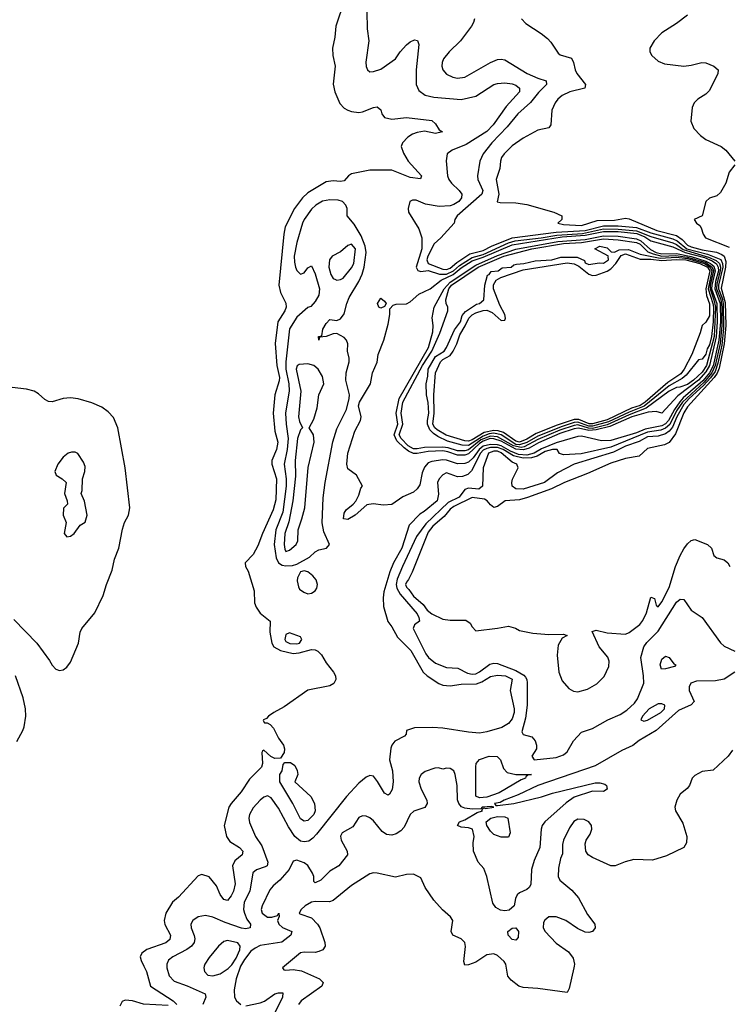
# Model space of a CAD drawing. Header units: inches. Extents: x 2001573 to 2220545, y 644482 to 846830.
# Tile 517 of 656: x 2130912 to 2134799, y 789791 to 795185. Entities that reach past the tile are written whole.
import ezdxf

# ---------------------------------------------------------------- set-up
doc = ezdxf.new("R2010")
doc.units = ezdxf.units.IN
doc.header["$MEASUREMENT"] = 0
doc.layers.add('C1738', color=7, linetype='Continuous')
doc.layers.add('C1739', color=7, linetype='Continuous')

msp = doc.modelspace()

# ---------------------------------------------------------------- linework, layer by layer
at = {"layer": 'C1738', "color": 5}
for points, elevation in [([(2131591.8, 790000), (2131606.4, 789970), (2131628.8, 789890), (2131753.2, 789810), (2131772.5, 789790)], 220), ([(2131717.1, 790000), (2131717.1, 789990), (2131730, 789946.3), (2131757.7, 789917.7), (2131830, 789891.6), (2131927.8, 789847.8), (2131931, 789830), (2131915, 789790)], 240), ([(2131923.3, 790000), (2131920.5, 789990), (2131923.7, 789970), (2131943.1, 789950), (2131970, 789946.8), (2132010, 789957.8), (2132053.5, 789986.5), (2132066.7, 790000)], 260), ([(2132121.8, 790000), (2132121.1, 789998.9), (2132097.6, 789930), (2132086.6, 789870), (2132088.7, 789830), (2132099.3, 789810), (2132123.6, 789790)], 260), ([(2132363.1, 790000), (2132351, 789990), (2132359.6, 789979.6), (2132370, 789977.3), (2132410, 789981.6), (2132454.9, 789974.9), (2132554.4, 789930), (2132574.2, 789910), (2132566.2, 789890), (2132454.3, 789810), (2132439.8, 789790)], 280), ([(2133948.8, 790000), (2133947.5, 789990), (2133922.2, 789877.8), (2133910, 789855.1), (2133750, 789876.7), (2133670, 789882.9), (2133645.7, 789890), (2133603.2, 789923.2), (2133585, 789945), (2133576.6, 790000)], 280), ([(2132150, 789783.1), (2132230, 789798.2), (2132252.3, 789807.7), (2132310, 789847.2), (2132330, 789853.8), (2132352.8, 789852.8), (2132352.4, 789830), (2132301.7, 789730)], 260), ([(2131724.5, 789784.5), (2131590, 789791.3), (2131530, 789808.9), (2131490, 789813), (2131474, 789806), (2131459.8, 789780.2)], 220)]:
    msp.add_lwpolyline(points, dxfattribs=dict(at, elevation=elevation))
at = {"layer": 'C1739', "color": 5}
for points, elevation in [([(2132691.5, 795290), (2132644.3, 795150), (2132638.2, 795090), (2132625.6, 795030), (2132626.7, 794990), (2132640.2, 794930), (2132628.8, 794831.2), (2132639.1, 794790), (2132666.4, 794726.4), (2132690, 794700.8), (2132710, 794689.2), (2132730, 794681.8), (2132770, 794677.3), (2132790, 794679.6), (2132850, 794704), (2132870, 794707), (2132890, 794690.6), (2132896, 794670), (2132910, 794648.8), (2132950, 794640.7), (2133030, 794649.3), (2133170, 794632.3), (2133190, 794614.9), (2133210, 794581.6), (2133227.3, 794570), (2133190, 794562.5), (2133130, 794573.8), (2133090, 794567.2), (2133062.8, 794557.2), (2133038.6, 794541.4), (2133008.5, 794510), (2133001.5, 794490), (2133014.1, 794454.1), (2133039.6, 794410), (2133112.9, 794330), (2133107.3, 794312.7), (2133050, 794321.5), (2132950, 794360.2), (2132830, 794361.7), (2132730, 794339.9), (2132712.3, 794330), (2132690, 794302.4), (2132670, 794298), (2132630, 794302.3), (2132590, 794297.8), (2132490, 794236.7), (2132460.6, 794210), (2132416.6, 794150), (2132367, 794050), (2132359.3, 794010), (2132332.1, 793730), (2132341.3, 793690), (2132370, 793631.8), (2132371.7, 793610), (2132363.6, 793590), (2132325.4, 793530), (2132310.9, 793410.9), (2132320.2, 793290), (2132334.7, 793225.3), (2132334, 793206), (2132310.3, 793129.7), (2132299.6, 793030), (2132309.8, 792930), (2132325.1, 792870), (2132319.2, 792830), (2132292.9, 792770), (2132293.7, 792750), (2132319.5, 792670), (2132314.6, 792554.6), (2132301.1, 792499), (2132241.3, 792370), (2132216.5, 792303.5), (2132190, 792255.2), (2132146.5, 792210), (2132148.2, 792190), (2132163, 792163), (2132195.9, 792055.9), (2132199, 791990), (2132207.3, 791967.3), (2132230, 791934), (2132284, 791890), (2132282.8, 791830), (2132293.1, 791770), (2132304.7, 791750), (2132340.5, 791730), (2132410, 791712.4), (2132443.3, 791716.7), (2132510, 791735.5), (2132530, 791733.3), (2132545.7, 791725.7), (2132565.1, 791705.1), (2132590, 791661.1), (2132630.3, 791610.3), (2132642, 791590), (2132643.7, 791570), (2132632.2, 791547.8), (2132610, 791535.5), (2132490, 791512.4), (2132360.3, 791419.7), (2132304, 791390), (2132274.4, 791370), (2132263.1, 791356.9), (2132247.4, 791350), (2132245.5, 791345.5), (2132253, 791333), (2132267, 791333), (2132284.4, 791324.4), (2132303.1, 791303.1), (2132330, 791248.2), (2132356.5, 791210), (2132363.1, 791190), (2132361.1, 791170), (2132339.9, 791140.1), (2132310, 791136.9), (2132288.4, 791148.5), (2132250, 791182.9), (2132241.7, 791178.3), (2132238.4, 791170), (2132242.2, 791110), (2132236, 791090), (2132170, 791023.9), (2132126, 790954), (2132069.6, 790890), (2132057.5, 790870), (2132031.3, 790770), (2132045.1, 790710), (2132062.7, 790682.7), (2132116.3, 790650), (2132135.1, 790630), (2132131.1, 790610), (2132090, 790577.6), (2132076.9, 790550), (2132091.8, 790450), (2132083.8, 790410), (2132070, 790384.3), (2132050, 790360.2), (2132030, 790364.2), (2132010, 790392.5), (2131990, 790439), (2131950, 790488.9), (2131910, 790502), (2131890, 790494), (2131781.7, 790378.3), (2131749.2, 790350), (2131712.2, 790290), (2131702.9, 790250), (2131707.5, 790227.5), (2131737.2, 790170), (2131734.9, 790145.1), (2131713.2, 790126.8), (2131608.2, 790091.8), (2131580.6, 790070), (2131572.6, 790050), (2131577.3, 790030), (2131591.8, 790000)], 220), ([(2132813.4, 795230), (2132815.1, 795135.1), (2132823.6, 795070), (2132807.8, 794952.2), (2132809, 794929), (2132816.3, 794910), (2132830, 794900.4), (2132850, 794901.1), (2132890, 794914.6), (2132969.7, 794970), (2132995.8, 795010), (2133030, 795046.7), (2133050, 795064), (2133075.1, 795075.1), (2133091.5, 795071.5), (2133097.8, 795050), (2133083.3, 794910), (2133083.5, 794830), (2133097.7, 794797.7), (2133132.5, 794772.5), (2133180.8, 794760.8), (2133330, 794747.3), (2133410, 794765.8), (2133509.8, 794830), (2133530, 794836.6), (2133570, 794838.5), (2133610, 794833.3), (2133630, 794826.3), (2133650.1, 794810), (2133650, 794789.9), (2133576.6, 794710), (2133504.9, 794610), (2133470, 794573.1), (2133358.4, 794501.6), (2133281.1, 794470), (2133253.4, 794450), (2133247.9, 794412.1), (2133255.5, 794330), (2133263, 794310), (2133278, 794290), (2133319.2, 794250), (2133333.1, 794230), (2133331.8, 794210), (2133317.3, 794190), (2133290, 794171.9), (2133270, 794165.7), (2133210, 794161.9), (2133134.7, 794174.7), (2133083.9, 794196.1), (2133062.8, 794197.2), (2133048.9, 794190), (2133040.2, 794150), (2133042.4, 794130), (2133098.9, 794038.9), (2133115.1, 793990), (2133115.1, 793930), (2133084.5, 793830), (2133092, 793812), (2133110, 793804.9), (2133150, 793810.8), (2133210.8, 793790.8), (2133250, 793790.9), (2133287.9, 793810), (2133320.8, 793839.1), (2133390, 793882.3), (2133450, 793899.6), (2133590, 793962.5), (2133626.5, 793973.5), (2133768.3, 793990), (2133854.8, 794005.2), (2133994.1, 794014.1), (2134110, 794039.1), (2134190, 794038.4), (2134290, 794029.1), (2134370, 793996.7), (2134490, 793962.7), (2134510, 793953.3), (2134546.3, 793926.3), (2134684.5, 793884.5), (2134726.3, 793866.3), (2134744.4, 793850), (2134749.8, 793830), (2134748.6, 793810), (2134730, 793738.4), (2134727.9, 793710), (2134752, 793652), (2134758.7, 793610), (2134758.8, 793510), (2134748.5, 793411.5), (2134721.6, 793290), (2134702.9, 793250), (2134660.5, 793199.5), (2134541.9, 793090), (2134510, 793042.4), (2134472.5, 792967.5), (2134450, 792947.1), (2134423.1, 792936.9), (2134350, 792926.2), (2134150, 792843.8), (2133987.3, 792807.3), (2133890, 792801.3), (2133869.3, 792809.3), (2133855.6, 792830), (2133830.4, 792830.4), (2133790, 792818.6), (2133745.6, 792794.4), (2133714.9, 792785.1), (2133670, 792782.3), (2133616.6, 792796.6), (2133560.1, 792830), (2133530, 792841.1), (2133490, 792841.6), (2133470, 792836.3), (2133450, 792825.9), (2133435.6, 792810), (2133385.9, 792714.1), (2133366.6, 792693.4), (2133337.7, 792682.3), (2133310, 792680.3), (2133250, 792702), (2133230, 792690.8), (2133210.3, 792670), (2133200.3, 792650), (2133206.3, 792586.3), (2133199, 792550), (2133127.2, 792490), (2133103.1, 792476.9), (2133045, 792415), (2133004.7, 792290), (2132960.3, 792210), (2132939.3, 792160.7), (2132907, 792050), (2132902.7, 792017.3), (2132905.1, 791970), (2132928.7, 791888.7), (2132950, 791859.5), (2132981.5, 791801.5), (2133054.7, 791730), (2133121.2, 791610), (2133143.6, 791590), (2133208.6, 791548.6), (2133230, 791539.9), (2133270, 791535.2), (2133330, 791543.9), (2133414.1, 791545.9), (2133443.4, 791556.6), (2133490, 791586.4), (2133530, 791594.6), (2133573.1, 791590), (2133610, 791571.2), (2133598.7, 791510), (2133620.4, 791410), (2133619.9, 791390), (2133610, 791355.1), (2133590, 791328.6), (2133553.5, 791306.5), (2133470, 791283.3), (2133430, 791277), (2133370, 791281), (2133230, 791303.1), (2133173.6, 791306.4), (2133073.8, 791306.2), (2133030.6, 791290), (2133028.4, 791270), (2133020.3, 791259.7), (2132966.9, 791233.1), (2132950.1, 791210), (2132945.8, 791194.2), (2132937.7, 791130), (2132954.6, 791070), (2132957.3, 791010), (2132952.8, 790967.2), (2132937.3, 790942.7), (2132930, 790936.3), (2132910, 790947.1), (2132871.8, 791011.8), (2132850, 791039.8), (2132830, 791043.4), (2132810, 791035.4), (2132770, 791003), (2132702.4, 790930), (2132536.9, 790723.1), (2132518.3, 790701.7), (2132494.9, 790685.1), (2132470, 790680.9), (2132450, 790685.1), (2132418.5, 790710), (2132383.8, 790763.8), (2132330, 790865.9), (2132290, 790921), (2132270, 790932.2), (2132250, 790925.8), (2132229.2, 790910), (2132190, 790866.9), (2132170.2, 790830), (2132166.7, 790810), (2132170, 790786.8), (2132203.6, 790710), (2132238.1, 790658.1), (2132271.3, 790570), (2132266.7, 790550), (2132256.9, 790543.1), (2132210, 790527.8), (2132188.2, 790511.8), (2132173.5, 790410), (2132142, 790350), (2132138.7, 790310), (2132142.7, 790290), (2132157.1, 790257.1), (2132175.7, 790230), (2132173.8, 790210), (2132150, 790204.3), (2132127.1, 790207.1), (2132038.4, 790238.4), (2131970, 790268.9), (2131930, 790276.8), (2131890, 790270.8), (2131860.9, 790250), (2131850.2, 790229.8), (2131852, 790210), (2131868, 790168), (2131870.7, 790150), (2131867.1, 790130), (2131852.3, 790110), (2131828.4, 790091.6), (2131751.6, 790050), (2131727.8, 790032.2), (2131717.1, 790010), (2131717.1, 790000)], 240), ([(2133403.1, 795190), (2133398.3, 795170), (2133386.7, 795150), (2133326.2, 795070), (2133264.7, 795010), (2133234, 794970), (2133225.6, 794950), (2133224.1, 794930), (2133230.2, 794910), (2133250, 794886.4), (2133283.8, 794870), (2133310, 794864.6), (2133350, 794869.5), (2133490, 794950.2), (2133530, 794967.1), (2133550, 794969), (2133570, 794964.6), (2133691.5, 794890), (2133750, 794864.3), (2133796.5, 794850), (2133797.1, 794830), (2133753.9, 794786.1), (2133709.1, 794730.9), (2133640.1, 794670), (2133582, 794598), (2133498.4, 794510), (2133450.9, 794450), (2133432, 794410), (2133420.2, 794330), (2133421.5, 794310), (2133448.9, 794250), (2133443.1, 794230), (2133308.4, 794110), (2133296.2, 794090), (2133291.3, 794070), (2133218.8, 793990), (2133182.2, 793957.8), (2133147.8, 793890), (2133142.9, 793870), (2133149.1, 793850), (2133230, 793818), (2133250, 793816.6), (2133270, 793823.5), (2133305.7, 793854.3), (2133378.2, 793901.8), (2133450, 793920), (2133495.7, 793944.3), (2133610, 793991), (2133850, 794021.5), (2134010, 794029.8), (2134110, 794055.7), (2134190, 794055.8), (2134290, 794047.2), (2134370, 794017), (2134490, 793984.9), (2134514.1, 793974.1), (2134566.9, 793930), (2134680.4, 793900.4), (2134751.7, 793871.7), (2134761.9, 793850), (2134762.9, 793830), (2134740.6, 793730), (2134739.8, 793710), (2134760, 793660), (2134766, 793630), (2134766.7, 793493.3), (2134757.8, 793402.2), (2134736.5, 793303.5), (2134721.6, 793258.4), (2134696.7, 793223.3), (2134658.5, 793181.5), (2134579.4, 793110), (2134550, 793076.9), (2134512, 793010), (2134488, 792952), (2134469.6, 792930.4), (2134450, 792916.7), (2134410, 792902.6), (2134350, 792899.5), (2134305.6, 792874.4), (2134230, 792848.1), (2134163.9, 792816.1), (2133949.1, 792750), (2133858.2, 792701.8), (2133786, 792650), (2133670, 792612.9), (2133630, 792614.7), (2133610.4, 792630), (2133607.7, 792650), (2133611.3, 792668.7), (2133642.4, 792730), (2133635.4, 792750), (2133610, 792761.3), (2133550, 792813), (2133530, 792820.4), (2133510, 792820.8), (2133479.3, 792810), (2133451.2, 792730), (2133446.7, 792630), (2133426.2, 792613.8), (2133370, 792618.6), (2133350, 792611.9), (2133318.6, 792570), (2133259.8, 792540.2), (2133136.3, 792423.7), (2133085.6, 792354.4), (2133008.6, 792190), (2132980.4, 792119.6), (2132974.9, 792090), (2132978, 792070), (2132996.9, 792036.9), (2133088.8, 791930), (2133098.7, 791910), (2133101.3, 791890), (2133074.6, 791870), (2133068.1, 791850), (2133136.9, 791710), (2133152.1, 791690), (2133190, 791659.2), (2133250, 791635.9), (2133311.9, 791631.9), (2133365.4, 791605.4), (2133390, 791599.3), (2133410, 791601.8), (2133430, 791612.4), (2133486.6, 791653.4), (2133510, 791660.2), (2133530, 791658.7), (2133630, 791618.8), (2133673.4, 791593.4), (2133683.1, 791583.1), (2133690.7, 791570), (2133692.4, 791552.4), (2133692.5, 791430), (2133681.9, 791358.1), (2133663, 791283), (2133669.3, 791269.3), (2133716.5, 791256.5), (2133734.7, 791234.7), (2133742.4, 791210), (2133742.8, 791190), (2133716.5, 791150), (2133729.6, 791129.6), (2133850, 791143.7), (2133890, 791157.4), (2133910, 791173.8), (2133946, 791234), (2133990, 791282), (2134050, 791302.3), (2134134.2, 791350), (2134201.1, 791378.9), (2134237.9, 791402.1), (2134279.9, 791440.1), (2134296.1, 791463.9), (2134330.3, 791550), (2134329.6, 791590.4), (2134315.2, 791690), (2134330, 791749.3), (2134347.2, 791772.8), (2134410, 791835.4), (2134510, 791993.4), (2134530, 792010.3), (2134550, 792008.4), (2134590, 791950.3), (2134650.1, 791910.1), (2134750, 791770.5), (2134770, 791753.7), (2134830, 791726)], 260), ([(2133660.4, 795190), (2133684.3, 795164.3), (2133769.3, 795109.3), (2133802.2, 795082.2), (2133821.3, 795061.3), (2133861.4, 795001.4), (2133872.9, 794992.9), (2133933.9, 794973.9), (2133946.3, 794950), (2133954.1, 794910), (2133963.2, 794890), (2134011.2, 794830), (2134008, 794810), (2133925.3, 794790), (2133883.6, 794770), (2133860.3, 794750), (2133845, 794730), (2133827.3, 794690), (2133822, 794610), (2133810, 794592), (2133750, 794579.8), (2133670, 794536.3), (2133610, 794494), (2133565.7, 794450), (2133551.5, 794430), (2133544.8, 794410), (2133542.1, 794370), (2133522.7, 794310), (2133536.1, 794230), (2133527.7, 794187.7), (2133543, 794183), (2133630, 794182.1), (2133690, 794173.4), (2133838.4, 794130), (2133881.6, 794110), (2133880.7, 794090), (2133858.8, 794070), (2133890, 794062.3), (2133990, 794057.4), (2134074.9, 794085.1), (2134170, 794087.4), (2134230, 794098.7), (2134250, 794095.1), (2134402.8, 794030), (2134510, 794002.1), (2134541.1, 793981.1), (2134570, 793950.2), (2134590, 793941.5), (2134650, 793924.9), (2134728.6, 793911.4), (2134758.7, 793898.7), (2134771, 793890), (2134780.3, 793860.3), (2134778.1, 793830), (2134754.5, 793714.5), (2134776, 793636), (2134779.3, 793510), (2134770.6, 793409.4), (2134744.2, 793275.8), (2134732.1, 793247.9), (2134715.8, 793224.2), (2134570, 793064.4), (2134550, 793031.3), (2134503.5, 792916.5), (2134470, 792867.9), (2134443.5, 792856.5), (2134350, 792836.2), (2134305.5, 792794.5), (2134230, 792780.8), (2134150, 792756.4), (2134021.4, 792698.6), (2133897.1, 792650), (2133824.8, 792615.2), (2133693.3, 792566.7), (2133650, 792555.2), (2133571.1, 792548.9), (2133530, 792517.4), (2133510, 792511.9), (2133490, 792527.4), (2133472.2, 792550), (2133457.7, 792557.7), (2133390, 792566.7), (2133290, 792518.2), (2133270, 792503.3), (2133236.4, 792463.6), (2133174.3, 792410), (2133150, 792378.1), (2133061.3, 792158.7), (2133042, 792118), (2133030, 792104.2), (2133026.1, 792090), (2133030, 792075.8), (2133043.9, 792064), (2133070, 792027.4), (2133121.4, 791981.4), (2133143.5, 791950), (2133169.4, 791930), (2133230, 791901.5), (2133270, 791896.1), (2133355.2, 791895.2), (2133378.9, 791878.9), (2133390, 791858.8), (2133410, 791837.3), (2133530, 791850.7), (2133590, 791862.8), (2133628.7, 791851.3), (2133650, 791838.8), (2133723.5, 791823.5), (2133810, 791817.3), (2133890, 791818.8), (2133911.1, 791811.1), (2133883.4, 791796.6), (2133861.6, 791758.4), (2133856.3, 791703.7), (2133864.6, 791610), (2133883.2, 791563.2), (2133920.1, 791520.1), (2133946.2, 791506.2), (2133970, 791502.8), (2134022.8, 791517.2), (2134073.4, 791546.6), (2134114.2, 791585.8), (2134139.2, 791640.8), (2134140.7, 791670), (2134132.9, 791692.9), (2134086.2, 791750), (2134047, 791833), (2134070, 791840.5), (2134130, 791826), (2134230, 791819.3), (2134250, 791827), (2134308, 791872), (2134326.2, 791893.8), (2134345.2, 791934.8), (2134370, 792021), (2134390, 792014), (2134398, 791978), (2134408.9, 791968.9), (2134430, 791994.9), (2134470, 792073.8), (2134504.5, 792190), (2134530, 792249.4), (2134550, 792286), (2134570, 792313.4), (2134590, 792331.6), (2134610, 792338), (2134679.5, 792310), (2134701.3, 792290), (2134713.7, 792250), (2134730, 792237.7), (2134770, 792225.2), (2134790, 792210.3), (2134801.5, 792190)], 280), ([(2134570.3, 795210), (2134510, 795164.5), (2134430, 795113.5), (2134387.9, 795070), (2134364.2, 795030), (2134364.2, 795010), (2134373.7, 794990), (2134410, 794957.4), (2134444.3, 794944.3), (2134550, 794931.2), (2134590, 794935.5), (2134648.9, 794951.1), (2134670, 794949.1), (2134714.9, 794930), (2134737.4, 794910), (2134736.9, 794890), (2134690, 794797.6), (2134670, 794777.7), (2134626.4, 794750), (2134606.7, 794730), (2134595.8, 794704.2), (2134588.5, 794630), (2134604.4, 794590), (2134640.4, 794550), (2134670, 794528.7), (2134754.4, 794490), (2134780.3, 794470), (2134828.5, 794410)], 320), ([(2134828.5, 794390), (2134797.4, 794350), (2134780.8, 794290), (2134750, 794238), (2134730, 794221.1), (2134690, 794207), (2134670.6, 794190), (2134650.6, 794110), (2134607.3, 794090), (2134618.7, 794070), (2134637.1, 794057.1), (2134645.2, 794045.2), (2134655.7, 794010), (2134667.7, 793990), (2134799, 793939)], 320), ([(2130879.8, 791899.8), (2131005.4, 791770), (2131075.1, 791675.1), (2131090, 791648.4), (2131110, 791626.7), (2131130, 791620.3), (2131150, 791623.7), (2131170, 791637), (2131190, 791664.4), (2131234.5, 791770), (2131243.5, 791830), (2131252.6, 791850), (2131324.1, 791935.9), (2131369.8, 792030), (2131387.3, 792090), (2131418.2, 792170), (2131430.8, 792230), (2131455.5, 792290), (2131474.5, 792394.5), (2131486.6, 792430), (2131507.4, 792470), (2131514.5, 792510), (2131489.8, 792730), (2131449.9, 792949.9), (2131425.3, 793005.3), (2131396.9, 793036.9), (2131362.5, 793062.5), (2131306.4, 793086.4), (2131232.1, 793108), (2131190, 793113.7), (2131150, 793110.6), (2131090, 793090.8), (2131070, 793094.2), (2131050, 793104.2), (2131015.6, 793135.6), (2130990.9, 793150.9), (2130950, 793161.1), (2130870.9, 793170.9)], 220), ([(2130897.2, 791230), (2130929.8, 791290), (2130936.2, 791310), (2130945, 791370), (2130943.5, 791410), (2130931.2, 791470), (2130889.2, 791590)], 220), ([(2134830, 791611.2), (2134770, 791572.4), (2134722.9, 791562.8), (2134618.8, 791561.2), (2134589, 791551), (2134578.5, 791530), (2134579.3, 791510), (2134606, 791450), (2134590, 791431.7), (2134520.3, 791399.7), (2134397.9, 791290), (2134304.5, 791235.5), (2134270.5, 791209.5), (2134210, 791181.8), (2134063.6, 791096.4), (2133750.2, 790990), (2133642.2, 790937.8), (2133565.8, 790910), (2133543, 790897), (2133513.4, 790890), (2133520.2, 790880.2), (2133530, 790879.2), (2133618.7, 790890), (2133770, 790927.5), (2133830, 790948.3), (2134064.6, 791004.6), (2134090, 791004.9), (2134116.7, 790996.7), (2134126, 790990), (2134130.7, 790970), (2134110, 790956), (2134050, 790957.8), (2133950, 790925.7), (2133905.3, 790894.7), (2133788.4, 790790), (2133774, 790770), (2133767.8, 790750), (2133761.4, 790650), (2133730, 790579.3), (2133715.4, 790530), (2133712.5, 790447.5), (2133702.5, 790430), (2133690, 790419.4), (2133650, 790400.7), (2133637.4, 790390), (2133627.9, 790370), (2133619.9, 790330), (2133593.1, 790306.9), (2133570, 790302.6), (2133546.3, 790306.3), (2133520.7, 790320.7), (2133504.5, 790344.5), (2133471, 790491), (2133455.2, 790535.2), (2133423.7, 790570), (2133398, 790630), (2133395.9, 790675.9), (2133401, 790710), (2133392.3, 790750), (2133370, 790758.4), (2133330, 790760.5), (2133309.6, 790770), (2133320.9, 790790), (2133350, 790800.8), (2133418, 790842), (2133446.6, 790850), (2133443.7, 790856.3), (2133453.8, 790866.2), (2133463, 790863), (2133509.2, 790870), (2133495, 790875.1), (2133473.4, 790873.4), (2133444.9, 790870), (2133438, 790862), (2133390, 790860.7), (2133350, 790864.5), (2133332.3, 790872.3), (2133317.3, 790890), (2133310.4, 790910.4), (2133308.6, 790990), (2133298.2, 791050), (2133290, 791069.6), (2133270, 791082.4), (2133250, 791085.2), (2133230, 791079), (2133206.6, 791086.6), (2133185.1, 791085.1), (2133133.3, 791066.7), (2133110.2, 791049.8), (2133100.8, 791030), (2133098, 791010), (2133110.2, 790970), (2133141.3, 790910), (2133144, 790890), (2133130.9, 790869.1), (2133070.9, 790849.1), (2133050, 790831.1), (2133018.9, 790761.1), (2132999.6, 790740.4), (2132974.6, 790725.4), (2132950, 790717.7), (2132921.9, 790721.9), (2132898.3, 790738.3), (2132850, 790795.4), (2132830, 790812.8), (2132810, 790821.3), (2132790, 790822.4), (2132770, 790813.6), (2132736.1, 790763.9), (2132677.6, 790730), (2132668.5, 790711.5), (2132673, 790690), (2132706, 790630), (2132707.2, 790610), (2132659.5, 790550), (2132610, 790519.7), (2132560.7, 790470), (2132530, 790456), (2132523, 790463), (2132522.4, 790490), (2132515.9, 790510), (2132490, 790552), (2132470, 790566.6), (2132430, 790579.6), (2132410, 790575.3), (2132388.1, 790530), (2132336.3, 790470), (2132300.5, 790439.5), (2132282.9, 790417.1), (2132239.5, 790330), (2132234, 790310), (2132240.6, 790290), (2132270, 790267.3), (2132292.7, 790267.3), (2132323.7, 790276.3), (2132330.7, 790290), (2132332.5, 790272.5), (2132323.6, 790250), (2132331.3, 790230), (2132350.8, 790210.8), (2132402.3, 790190), (2132396.9, 790170), (2132348.3, 790131.7), (2132230, 790112.4), (2132201.3, 790098.7), (2132178.7, 790081.3), (2132143.3, 790036.7), (2132121.8, 790000)], 260), ([(2134816.1, 791183.9), (2134793, 791150), (2134710, 791074), (2134650, 791066), (2134610, 791044), (2134596, 791030), (2134581, 790990), (2134567.5, 790972.5), (2134530, 790942), (2134511, 790910), (2134501, 790870), (2134504, 790850), (2134543.8, 790783.8), (2134566.9, 790710), (2134564.3, 790675.7), (2134550.2, 790649.8), (2134455.2, 790604.8), (2134378.9, 790581.1), (2134275.3, 790584.7), (2134227.9, 790572.1), (2134174, 790550), (2134150.4, 790549.6), (2134050, 790595.1), (2134026.6, 790610), (2134013.3, 790630), (2134008.8, 790670), (2134015.8, 790690), (2134037.4, 790722.6), (2134045.6, 790750), (2134044.8, 790770), (2134029.9, 790789.9), (2134003.4, 790803.4), (2133970, 790805.7), (2133947.6, 790792.4), (2133923.2, 790756.8), (2133890.6, 790690), (2133885.9, 790665.9), (2133885.3, 790614.8), (2133873.4, 790590), (2133864.2, 790535.8), (2133862.3, 790490), (2133871, 790470), (2133935.5, 790415.5), (2133973.3, 790373.3), (2134022.6, 790282.6), (2134061.6, 790230), (2134064.7, 790210), (2134050, 790189.8), (2134030, 790184.1), (2134010, 790185.7), (2133966.6, 790206.6), (2133904.4, 790250), (2133850, 790269.8), (2133810, 790269.7), (2133788.3, 790251.7), (2133781.8, 790238.2), (2133780.2, 790210), (2133790, 790189.1), (2133850, 790126.3), (2133918.6, 790078.6), (2133944.2, 790044.2), (2133950.1, 790010.1), (2133948.8, 790000)], 280), ([(2133576.6, 790000), (2133575, 790010), (2133565.8, 790025.8), (2133530, 790057.8), (2133510, 790066.8), (2133470, 790061), (2133410, 790021.6), (2133370, 790006.1), (2133350, 790004.2), (2133344.8, 790024.8), (2133353.4, 790106.6), (2133350.5, 790130), (2133330, 790149.8), (2133284.2, 790170), (2133276.2, 790190), (2133284.5, 790250), (2133272.2, 790270), (2133228.4, 790308.4), (2133180.6, 790360.6), (2133133.6, 790430), (2133110, 790483), (2133070, 790503), (2133030, 790502), (2132970, 790487.3), (2132870.4, 790509.6), (2132850, 790511.5), (2132830, 790506), (2132730, 790441.4), (2132630, 790359.4), (2132608.4, 790351.6), (2132530, 790353.3), (2132510, 790349.8), (2132475, 790330), (2132453.2, 790310), (2132443.2, 790290), (2132445.8, 790285.8), (2132510, 790264.2), (2132543.7, 790230), (2132555.3, 790210), (2132584, 790130), (2132585.2, 790110), (2132572.3, 790090), (2132550, 790079.6), (2132530, 790075), (2132470, 790076), (2132450, 790071.8), (2132363.1, 790000)], 280), ([(2132066.7, 790000), (2132073.3, 790006.7), (2132096.9, 790043.1), (2132118.3, 790090), (2132119.8, 790110), (2132106.8, 790126.8), (2132050, 790139.8), (2132030, 790134.3), (2132001, 790110), (2131950, 790046.8), (2131926.2, 790010), (2131923.3, 790000)], 260)]:
    msp.add_lwpolyline(points, dxfattribs=dict(at, elevation=elevation))
for points, elevation in [([(2132610, 794197.6), (2132570, 794190.4), (2132533.6, 794170), (2132510, 794147.3), (2132470, 794090.5), (2132460.4, 794070), (2132430, 793964.7), (2132416.3, 793890), (2132416.5, 793856.5), (2132422.6, 793830), (2132430, 793811.5), (2132450, 793791.7), (2132470, 793797.6), (2132490, 793826), (2132510, 793837.4), (2132530, 793792.7), (2132554, 793710), (2132550, 793676), (2132530, 793640.9), (2132507, 793613), (2132490, 793607.8), (2132430, 793555.4), (2132390, 793492.3), (2132370.3, 793310), (2132370.4, 793270), (2132385.4, 793190), (2132387.8, 793152.2), (2132368.9, 793030), (2132370.8, 792969.1), (2132381.7, 792890), (2132377, 792830), (2132361.6, 792750), (2132372.1, 792670), (2132372.2, 792630), (2132352.6, 792487.4), (2132315.8, 792390), (2132306.1, 792310), (2132316.6, 792236.6), (2132330.1, 792210), (2132350, 792196.5), (2132370, 792192.5), (2132406, 792194), (2132430, 792202.7), (2132499.2, 792240.8), (2132530, 792270.2), (2132550, 792280.3), (2132592.7, 792290), (2132608.2, 792310), (2132578.4, 792378.4), (2132569.6, 792429.5), (2132574.8, 792565.2), (2132585.8, 792650), (2132627.3, 792872.7), (2132650, 792944.5), (2132701.3, 793050), (2132716.9, 793110), (2132717.8, 793130), (2132698.3, 793210), (2132700.9, 793250), (2132716.3, 793310), (2132716.8, 793330), (2132707.9, 793370), (2132709.7, 793410), (2132701.7, 793430), (2132690, 793444.7), (2132650, 793466), (2132630, 793464), (2132590, 793448.7), (2132554, 793446), (2132550, 793429.3), (2132548.7, 793450), (2132567.3, 793452.7), (2132573.2, 793490), (2132590, 793521), (2132610, 793542.8), (2132650, 793537.3), (2132670, 793546), (2132690, 793573.4), (2132703.4, 793630), (2132717.4, 793662.6), (2132769.9, 793750.1), (2132788.4, 793791.6), (2132799.1, 793830), (2132809.6, 793910), (2132804.8, 793944.8), (2132781.7, 794001.7), (2132745, 794065), (2132706, 794110), (2132706, 794150), (2132698.9, 794170), (2132680.7, 794190), (2132655.8, 794195.8)], 240), ([(2134098, 792878), (2133990, 792902.9), (2133970, 792902), (2133850, 792866.7), (2133770, 792834.5), (2133730, 792810.6), (2133690, 792799.7), (2133643.5, 792803.5), (2133600.5, 792820.5), (2133550, 792850), (2133530, 792856), (2133490, 792858.7), (2133450, 792847.8), (2133429.2, 792830), (2133395.9, 792784.1), (2133370, 792761.7), (2133350, 792752.8), (2133310, 792752.7), (2133250, 792771.8), (2133230, 792773.5), (2133170, 792764.8), (2133150, 792756.7), (2133130, 792733.2), (2133117.1, 792702.9), (2133103.5, 792636.5), (2133090, 792614.6), (2133070, 792596.4), (2133009.8, 792570.2), (2132950, 792529.7), (2132904.9, 792524.9), (2132848.2, 792531.8), (2132813.4, 792526.6), (2132748.9, 792470), (2132710, 792446), (2132685.6, 792450), (2132690, 792481), (2132700.8, 792499.2), (2132739.3, 792530), (2132753.1, 792546.9), (2132770, 792581), (2132780.9, 792619.1), (2132789.4, 792630), (2132757.2, 792690), (2132710, 792725.2), (2132704.2, 792750), (2132710, 792811), (2132747.1, 792930), (2132778.1, 792990), (2132781.7, 793010), (2132768.5, 793070), (2132772.9, 793090), (2132833.4, 793190), (2132844.3, 793250), (2132870, 793309.4), (2132876.4, 793350), (2132906.8, 793430), (2132930, 793517.3), (2132939.9, 793570), (2132938.9, 793601.1), (2132958.2, 793621.9), (2132973.3, 793626.7), (2133030, 793629.4), (2133050, 793638.8), (2133098.1, 793681.9), (2133160.8, 793710), (2133221.5, 793758.5), (2133287, 793790), (2133330, 793825.4), (2133390, 793863.3), (2133450, 793883.6), (2133610, 793952.4), (2133883.6, 793996.4), (2134010, 794004.4), (2134110, 794025.5), (2134190, 794024.6), (2134293, 794013), (2134336.2, 793996.2), (2134370, 793973.6), (2134490, 793940), (2134557.9, 793910), (2134662.5, 793882.5), (2134704.4, 793864.4), (2134728.5, 793848.5), (2134738.4, 793830), (2134739.1, 793810), (2134723.6, 793750), (2134719.2, 793710), (2134748.2, 793630), (2134750.5, 793529.5), (2134742.4, 793430), (2134711, 793289), (2134690.4, 793249.6), (2134653.8, 793206.2), (2134546.5, 793113.5), (2134527.7, 793092.3), (2134498.5, 793050), (2134466.1, 792990), (2134450, 792970.6), (2134430, 792959.9), (2134338.3, 792941.7), (2134290, 792922.2), (2134150, 792879.8)], 220), ([(2134430, 793902.4), (2134510, 793904), (2134590, 793888), (2134670, 793862.9), (2134695.4, 793850), (2134714.1, 793834.1), (2134721, 793810), (2134702.5, 793730), (2134701.9, 793710), (2134731, 793630), (2134733.1, 793530), (2134727, 793447), (2134690.1, 793290), (2134670, 793256.6), (2134630, 793210.4), (2134516.4, 793123.6), (2134430, 793029.9), (2134397.8, 793037.8), (2134354.4, 793034.4), (2134264.6, 793010), (2134143.7, 792956.3), (2134070, 792937.4), (2134030, 792934.6), (2133972.5, 792947.5), (2133950, 792944.1), (2133870, 792917.7), (2133753.1, 792866.9), (2133702.4, 792837.6), (2133671.9, 792828.1), (2133630, 792832.8), (2133550, 792876.3), (2133510, 792889.5), (2133489.9, 792889.9), (2133450, 792876.6), (2133430, 792863.8), (2133370, 792806.1), (2133350, 792800), (2133310, 792800), (2133257.7, 792817.7), (2133230, 792822.2), (2133150, 792820.3), (2133090, 792808.8), (2133070, 792809.3), (2133041, 792821), (2133018.7, 792838.7), (2132978.3, 792878.3), (2132963.6, 792910), (2132984.2, 792970), (2132974.3, 793030), (2132990.3, 793110), (2133151.7, 793390), (2133175.8, 793475.8), (2133177.4, 793510), (2133172.1, 793552.1), (2133182, 793610), (2133236.5, 793710), (2133270, 793747.4), (2133410, 793839.8), (2133530, 793893.8), (2133630, 793927.3), (2133859.7, 793970), (2134010, 793981.7), (2134110, 794000.6), (2134190, 793998.5), (2134290, 793985), (2134314.1, 793974.1), (2134366.7, 793926.7), (2134398.8, 793910)], 180), ([(2132730, 793955.4), (2132710, 793948.3), (2132670, 793913.6), (2132623.5, 793890), (2132608.5, 793870), (2132605.4, 793830), (2132616.1, 793790), (2132630, 793767.6), (2132641.4, 793761.4), (2132650, 793758.3), (2132670, 793761.9), (2132683.2, 793770), (2132730, 793826.3), (2132741.4, 793850), (2132750.8, 793930)], 260), ([(2134430, 793889.4), (2134505.8, 793894.2), (2134570, 793884.8), (2134670, 793855.1), (2134705.8, 793830), (2134712.5, 793810), (2134693.9, 793730), (2134693.3, 793710), (2134714.9, 793650), (2134723.5, 793610), (2134716.6, 793450), (2134674.8, 793290), (2134650, 793254), (2134603.5, 793210), (2134570, 793186.6), (2134528.5, 793171.5), (2134509.5, 793170), (2134470, 793150.8), (2134344, 793056), (2134250, 793021.1), (2134130, 792966), (2134050, 792946.1), (2134027, 792947), (2133970, 792964.8), (2133950, 792962.4), (2133870, 792936.3), (2133750, 792885.4), (2133675, 792845), (2133658.2, 792841.8), (2133617.5, 792850), (2133530, 792900.6), (2133490, 792904), (2133437.1, 792882.9), (2133370, 792828), (2133350, 792822.7), (2133310, 792822.8), (2133259.2, 792839.2), (2133230, 792843.2), (2133130, 792841.6), (2133090, 792833.9), (2133070, 792834.5), (2133040.7, 792850), (2133001.4, 792890), (2132991.4, 792910), (2133011.2, 792970), (2133001, 793030), (2133011.5, 793090), (2133118.5, 793290), (2133168.8, 793370), (2133212.5, 793467.5), (2133257, 793590), (2133258, 793610), (2133247.5, 793630), (2133245.4, 793650), (2133262.2, 793710), (2133277.9, 793730), (2133423.8, 793830), (2133563.5, 793890), (2133717.3, 793930), (2133890, 793958.3), (2133990, 793964.7), (2134110, 793984.8), (2134190, 793979.4), (2134290, 793964.5), (2134310, 793955.6), (2134353.5, 793913.5), (2134381.9, 793901.9)], 160), ([(2134170, 793912.4), (2134196, 793924), (2134246, 793926), (2134310, 793900.6), (2134419.6, 793879.6), (2134510, 793883.3), (2134570, 793876.8), (2134662.4, 793850), (2134693.9, 793830), (2134702.4, 793810), (2134682.3, 793710), (2134709.6, 793630), (2134712.4, 793610), (2134711, 793530), (2134701.6, 793450), (2134690, 793404.6), (2134677.9, 793382.1), (2134670, 793353.3), (2134650, 793326), (2134630, 793322.4), (2134561.9, 793238.1), (2134540, 793220), (2134470, 793179.9), (2134332.7, 793067.3), (2134250, 793035.8), (2134137.8, 792982.2), (2134050, 792958.1), (2134030, 792958.3), (2133970, 792980.1), (2133950, 792978.6), (2133883.1, 792956.9), (2133750, 792903.3), (2133690, 792868.7), (2133650, 792855.2), (2133630, 792858.5), (2133550, 792910), (2133510, 792919.4), (2133483.4, 792916.6), (2133450, 792904.2), (2133370, 792852), (2133335, 792855), (2133256.2, 792876.2), (2133202.5, 792902.5), (2133177.9, 792917.9), (2133157.8, 792937.8), (2133145.9, 792970), (2133145.3, 792990), (2133153.6, 793030), (2133150, 793087.3), (2133140.7, 793130), (2133138, 793190), (2133147.9, 793232.1), (2133150, 793271.3), (2133190, 793340.1), (2133236.8, 793370), (2133250, 793389), (2133293.4, 793486.6), (2133326.5, 793530), (2133336.3, 793563.8), (2133353.6, 793586.4), (2133414.2, 793625.8), (2133431.3, 793630), (2133454, 793650), (2133460.5, 793730), (2133473.8, 793786.2), (2133482.7, 793790), (2133494.7, 793805.3), (2133532.7, 793810), (2133555.1, 793824.9), (2133604, 793830), (2133618.3, 793841.7), (2133633.6, 793846.4), (2133674, 793850), (2133736, 793864), (2133826.6, 793870), (2133876.7, 793883.3), (2133964.7, 793884.7), (2134005.4, 793865.4), (2134010, 793852.7), (2134030, 793844), (2134086.8, 793853.2), (2134110, 793850.7), (2134136.9, 793870), (2134134.6, 793885.4), (2134138, 793890), (2134062, 793930), (2134090, 793944), (2134130, 793935.5), (2134152.7, 793912.7)], 140), ([(2134310, 793872.9), (2134370, 793873.8), (2134430, 793865.8), (2134507.9, 793872.1), (2134560.4, 793870), (2134637.7, 793850), (2134679.1, 793830), (2134691.6, 793810), (2134669.9, 793709.9), (2134674.7, 793674.7), (2134690.9, 793629.1), (2134690, 793563.5), (2134670, 793528.4), (2134650, 793509.7), (2134639.7, 793470), (2134594.5, 793350), (2134552.6, 793270), (2134534.3, 793245.7), (2134462.7, 793197.3), (2134337.8, 793090), (2134310, 793071.6), (2134263.3, 793056.7), (2134130, 792992.3), (2134050, 792970.6), (2134030.7, 792970.7), (2133974.7, 792994.7), (2133950, 792994.5), (2133856, 792964), (2133741.4, 792918.6), (2133690, 792886.9), (2133650, 792871.3), (2133630, 792875.8), (2133562.7, 792922.7), (2133532.5, 792932.5), (2133510, 792934.4), (2133456.5, 792923.5), (2133390, 792883), (2133370, 792875.9), (2133350, 792877.6), (2133248.3, 792908.3), (2133198.1, 792938.1), (2133185.3, 792950), (2133174.6, 792970), (2133182.8, 793030), (2133180.6, 793130), (2133190.1, 793250), (2133216.8, 793310), (2133230, 793322.8), (2133270, 793346), (2133287.2, 793370), (2133306.5, 793410), (2133322.2, 793457.8), (2133352.4, 793507.6), (2133371.6, 793550), (2133390, 793567.8), (2133410, 793579), (2133450, 793592.1), (2133470, 793593.2), (2133500.5, 793580.5), (2133550, 793536.8), (2133570, 793539.7), (2133573.4, 793550), (2133569.9, 793570), (2133541.9, 793621.9), (2133506.9, 793710), (2133506.5, 793733.5), (2133521.9, 793758.1), (2133547.6, 793772.4), (2133670, 793815.1), (2133910, 793852.5), (2133950, 793848.5), (2133974.7, 793834.7), (2134030, 793790.4), (2134050, 793783), (2134070, 793784.9), (2134130, 793807), (2134150, 793820.2), (2134177.9, 793850), (2134207, 793893), (2134230, 793902.7)], 120), ([(2132890, 793605.1), (2132879, 793610), (2132872.3, 793630), (2132890, 793658.8), (2132910, 793644), (2132919.3, 793630), (2132910, 793613.2)], 220), ([(2132490, 793299.9), (2132443.6, 793296.4), (2132431.9, 793288.1), (2132425.7, 793270), (2132451.6, 793150), (2132439, 793010), (2132444.3, 792984.3), (2132461.7, 792950), (2132450, 792938.3), (2132433.3, 792890), (2132420.8, 792770), (2132423.6, 792683.6), (2132407.7, 792550), (2132385.9, 792434.1), (2132364, 792370), (2132360.9, 792310), (2132364.5, 792284.5), (2132370, 792272.4), (2132390, 792278), (2132425.8, 792310), (2132435, 792330), (2132436.9, 792390), (2132458.1, 792450), (2132473, 792510), (2132492.2, 792732.2), (2132524.3, 792870), (2132521.6, 792910), (2132498.5, 792950), (2132524, 792996), (2132541.9, 793058.1), (2132550.9, 793130), (2132578.6, 793190), (2132571.1, 793230), (2132546.8, 793270), (2132523.4, 793290)], 260), ([(2131196.5, 792816.5), (2131178, 792810), (2131150, 792788.7), (2131120.7, 792750), (2131104, 792710), (2131111, 792690), (2131144.7, 792670), (2131166, 792650), (2131158, 792590), (2131172, 792550), (2131174, 792530), (2131151.6, 792508.4), (2131151, 792470), (2131166, 792430), (2131156, 792370), (2131170, 792351.3), (2131190, 792354.8), (2131210, 792371), (2131243.7, 792416.3), (2131270, 792432), (2131280.9, 792470), (2131267.3, 792547.3), (2131248, 792590), (2131253.6, 792606.4), (2131256, 792670), (2131269.4, 792710), (2131270, 792738), (2131260.7, 792760.7), (2131230, 792808), (2131215.3, 792815.3)], 240), ([(2132470, 792165.8), (2132450, 792159.6), (2132433.6, 792126.4), (2132431.9, 792110), (2132438.3, 792078.3), (2132445.2, 792065.2), (2132468.2, 792048.2), (2132490, 792040.3), (2132510, 792042.9), (2132530, 792056.8), (2132538.8, 792070), (2132542.7, 792090), (2132536, 792116), (2132518.5, 792138.5), (2132490, 792160.6)], 240), ([(2132390, 791826.6), (2132370, 791817.6), (2132363.5, 791790), (2132370, 791779.2), (2132391.8, 791768.2), (2132430, 791766.5), (2132444.5, 791770), (2132458, 791790), (2132450, 791803.7)], 240), ([(2134427.2, 791627.2), (2134419.5, 791650), (2134430, 791681.7), (2134450, 791697.4), (2134470, 791690.4), (2134495.8, 791655.8), (2134506, 791650), (2134498.5, 791641.5), (2134450, 791628)], 240), ([(2134430, 791436.8), (2134410, 791436.4), (2134359.5, 791410), (2134324.2, 791370), (2134314, 791350), (2134330, 791342.6), (2134350, 791348.2), (2134424.7, 791390), (2134444.7, 791410), (2134446.6, 791430)], 260), ([(2133430, 790922), (2133411.1, 790931.1), (2133410, 791092), (2133412.2, 791110), (2133430, 791131.6), (2133484, 791150), (2133528, 791148), (2133544.9, 791130), (2133562.1, 791082.1), (2133581.3, 791061.3), (2133630.4, 791050.4), (2133715.5, 791050), (2133694.5, 791045.5), (2133683.6, 791036.4), (2133683.1, 791030), (2133659, 791021), (2133538.5, 790950), (2133470, 790926.4)], 240), ([(2132470, 790793.7), (2132450, 790806), (2132407.6, 790890), (2132336.4, 791010), (2132337.4, 791050), (2132349.6, 791070), (2132355.6, 791104.4), (2132364.5, 791115.5), (2132395.1, 791115.1), (2132419.4, 791099.4), (2132432.4, 791072.4), (2132435.3, 791050), (2132419.3, 791010), (2132506.3, 790930), (2132526, 790890), (2132531.3, 790851.3), (2132523.8, 790830), (2132490, 790798.4)], 220), ([(2133550, 790706.3), (2133510, 790720.4), (2133490, 790738.7), (2133470, 790769.8), (2133467.1, 790790), (2133492.9, 790810), (2133530, 790819.5), (2133570, 790818.3), (2133586, 790810), (2133599.5, 790730), (2133590, 790706.6)], 240), ([(2133630, 790141.6), (2133610, 790146.4), (2133587.9, 790170), (2133585.2, 790190), (2133610, 790208.3), (2133630.1, 790210.1), (2133643.8, 790190), (2133643.1, 790156.9)], 260)]:
    msp.add_lwpolyline(points, close=True, dxfattribs=dict(at, elevation=elevation))

doc.saveas('drawing.dxf')
